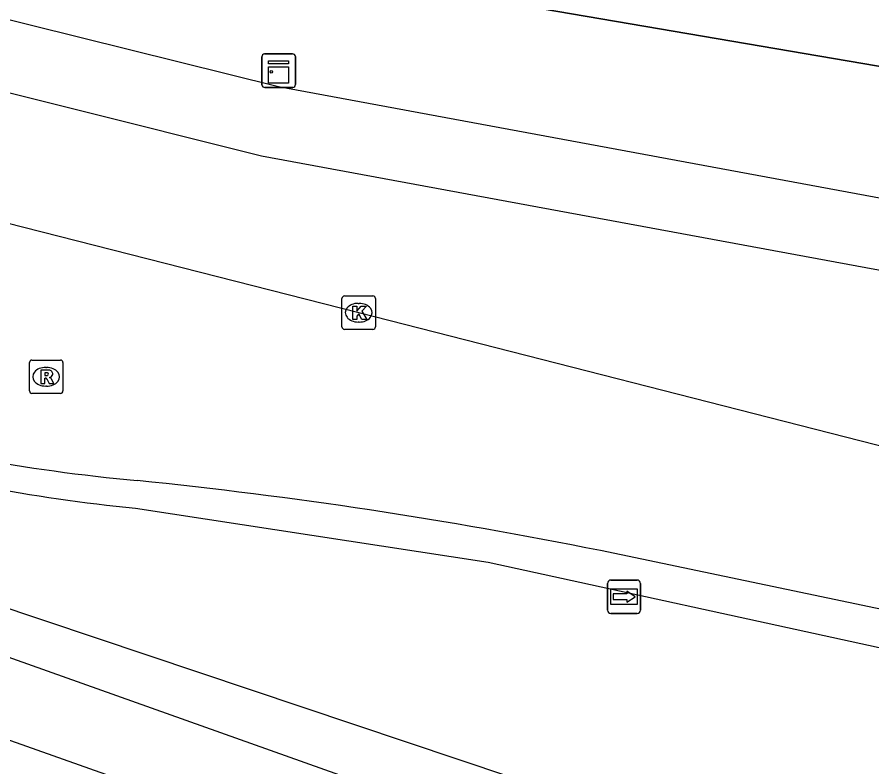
# Model space of a CAD drawing. Extents: x 155018 to 156648, y 383980 to 385733.
# Drawn here: x 155826.05 to 155851.64, y 385117.34 to 385139.79 of the extents above; entities that cross this region are included whole.
import ezdxf

# ---------------------------------------------------------------- set-up
doc = ezdxf.new("R2010")
doc.units = 0
for name, color, linetype in [('IMGEO_Berm_groen', 7, 'Continuous'), ('IMGEO_Fietspad_open', 7, 'Continuous'), ('IMGEO_Groenvoorziening', 7, 'Continuous'), ('IMGEO_Hek', 7, 'Continuous'), ('IMGEO_Kast', 7, 'Continuous'), ('IMGEO_Kolk', 7, 'Continuous'), ('IMGEO_OVBaan_gesloten', 7, 'Continuous'), ('IMGEO_Rijbaan_lokaal_gesloten', 7, 'Continuous'), ('IMGEO_Rioolput', 7, 'Continuous'), ('IMGEO_Voetpad_gesloten', 7, 'Continuous'), ('IMGEO_Voetpad_open', 7, 'Continuous'), ('IMGEO_Wegwijzer', 7, 'Continuous')]:
    doc.layers.add(name, color=color, linetype=linetype)

msp = doc.modelspace()

# ---------------------------------------------------------------- linework, layer by layer
at = {"layer": 'IMGEO_Berm_groen'}
for points in [[(155855.706, 385112.163), (155847.019, 385114.952), (155795.804, 385132.138), (155792.593, 385133.129), (155793.713, 385133.374), (155820.471, 385126.841)], [(155829.589, 385125.086), (155840.154, 385123.471), (155863.563, 385118.363), (155869.924, 385117.358)]]:
    msp.add_lwpolyline(points, dxfattribs=at)
msp.add_arc((155834.422, 385174.758), 49.906, 253.7673, 264.443, dxfattribs=at)
at = {"layer": 'IMGEO_Fietspad_open'}
msp.add_lwpolyline([(155863.767, 385130.004), (155833.358, 385135.627), (155809.964, 385141.492)], dxfattribs=at)
at = {"layer": 'IMGEO_Groenvoorziening'}
msp.add_lwpolyline([(155791.16, 385152.336), (155792.293, 385151.982), (155816.939, 385144.277), (155863.133, 385136.393), (155877.462, 385170.227), (155880.548, 385177.037), (155883.744, 385183.797), (155887.047, 385190.504), (155890.458, 385197.158), (155893.975, 385203.756), (155895.262, 385206.109), (155915.209, 385240.911), (155921.023, 385249.98), (155925.883, 385257.561), (155937.027, 385273.762)], dxfattribs=at)
at = {"layer": 'IMGEO_Hek'}
msp.add_lwpolyline([(155863.133, 385136.393), (155816.939, 385144.277), (155792.293, 385151.982)], dxfattribs=at)
at = {"layer": 'IMGEO_Kast'}
for p, q in [((155833.452, 385138.687), (155834.293, 385138.687)), ((155834.293, 385138.687), (155833.452, 385138.687)), ((155833.377, 385137.762), (155833.377, 385138.603)), ((155833.377, 385138.603), (155833.377, 385137.762)), ((155834.377, 385138.612), (155834.377, 385137.771)), ((155834.377, 385137.771), (155834.377, 385138.612)), ((155834.302, 385137.687), (155833.461, 385137.687)), ((155833.461, 385137.687), (155834.302, 385137.687))]:
    msp.add_line(p, q, dxfattribs=at)
for points in [[(155833.572, 385138.477), (155834.172, 385138.477), (155834.172, 385138.392), (155833.572, 385138.392), (155833.572, 385138.477)], [(155833.572, 385138.302), (155834.172, 385138.302), (155834.172, 385137.813), (155833.572, 385137.813), (155833.572, 385138.302)]]:
    msp.add_lwpolyline(points, dxfattribs=at)
msp.add_circle((155833.656, 385138.151), 0.0377, dxfattribs=at)
for centre, start, end in [((155833.455, 385138.609), 92.4484, 184.2845), ((155833.455, 385138.609), 92.4484, 184.2845), ((155834.299, 385138.609), 2.4484, 94.2845), ((155834.299, 385138.609), 2.4484, 94.2845), ((155833.455, 385137.765), 182.4484, 274.2845), ((155833.455, 385137.765), 182.4484, 274.2845), ((155834.299, 385137.765), 272.4484, 4.2845), ((155834.299, 385137.765), 272.4484, 4.2845)]:
    msp.add_arc(centre, 0.0779, start, end, dxfattribs=at)
at = {"layer": 'IMGEO_Kolk'}
for p, q in [((155835.772, 385130.514), (155835.772, 385131.366)), ((155835.847, 385131.44), (155836.699, 385131.44)), ((155836.773, 385131.366), (155836.773, 385130.514)), ((155836.26, 385131.22), (155836.285, 385131.22)), ((155836.283, 385130.66), (155836.258, 385130.66)), ((155836.699, 385130.44), (155835.847, 385130.44))]:
    msp.add_line(p, q, dxfattribs=at)
for points in [[(155835.772, 385130.514), (155835.772, 385131.366)], [(155835.847, 385131.44), (155836.699, 385131.44)], [(155836.773, 385131.366), (155836.773, 385130.514)], [(155836.093, 385131.14), (155836.216, 385131.14), (155836.216, 385130.989), (155836.346, 385131.14), (155836.51, 385131.14), (155836.364, 385130.989), (155836.517, 385130.74), (155836.365, 385130.74), (155836.28, 385130.904), (155836.216, 385130.837), (155836.216, 385130.74), (155836.093, 385130.74), (155836.093, 385131.14)], [(155836.699, 385130.44), (155835.847, 385130.44)]]:
    msp.add_lwpolyline(points, dxfattribs=at)
for centre, start, end in [((155835.849, 385131.364), 91.552, 178.448), ((155835.849, 385131.364), 91.552, 178.448), ((155836.697, 385131.364), 1.552, 88.448), ((155836.697, 385131.364), 1.552, 88.448), ((155835.849, 385130.516), 181.552, 268.448), ((155835.849, 385130.516), 181.552, 268.448), ((155836.697, 385130.516), 271.552, 358.448), ((155836.697, 385130.516), 271.552, 358.448)]:
    msp.add_arc(centre, 0.0765, start, end, dxfattribs=at)
for centre, major_axis, ratio, start_param, end_param in [((155836.259, 385130.94), (-0.387, 0.002), 0.722429, 4.712389, 7.853982), ((155836.284, 385130.94), (-0.39, 0.002), 0.717154, 1.570796, 4.712389)]:
    msp.add_ellipse(centre, major_axis=major_axis, ratio=ratio, start_param=start_param, end_param=end_param, dxfattribs=at)
at = {"layer": 'IMGEO_OVBaan_gesloten'}
msp.add_lwpolyline([(155782.136, 385133.64), (155793.16, 385129.736), (155804.872, 385125.581), (155825.054, 385118.41), (155850.149, 385109.513), (155854.83, 385107.776), (155860.708, 385105.533), (155861.284, 385105.323), (155861.726, 385105.159), (155862.217, 385104.966), (155862.396, 385104.903)], dxfattribs=at)
at = {"layer": 'IMGEO_Rijbaan_lokaal_gesloten'}
for points in [[(155852.219, 385126.863), (155836.273, 385130.938), (155825.175, 385133.762), (155810.554, 385137.4), (155809.901, 385137.565), (155806.993, 385138.243), (155796.05, 385140.814), (155792.568, 385141.638)], [(155859.172, 385120.536), (155843.508, 385123.815)]]:
    msp.add_lwpolyline(points, dxfattribs=at)
for centre, radius, start, end in [((155835.272, 385185.501), 59.853, 255.0472, 264.59916), ((155815.195, 384983.531), 143.113, 78.58939, 84.2077)]:
    msp.add_arc(centre, radius, start, end, dxfattribs=at)
at = {"layer": 'IMGEO_Rioolput'}
for p, q in [((155826.415, 385128.596), (155826.415, 385129.448)), ((155826.49, 385129.522), (155827.342, 385129.522)), ((155827.416, 385129.448), (155827.416, 385128.596)), ((155826.903, 385129.302), (155826.928, 385129.302)), ((155826.926, 385128.742), (155826.901, 385128.742)), ((155827.342, 385128.522), (155826.49, 385128.522))]:
    msp.add_line(p, q, dxfattribs=at)
for points in [[(155826.415, 385128.596), (155826.415, 385129.448)], [(155826.49, 385129.522), (155827.342, 385129.522)], [(155827.416, 385129.448), (155827.416, 385128.596)], [(155827.004, 385129.22), (155826.752, 385129.222), (155826.752, 385128.822)], [(155826.752, 385128.822), (155826.876, 385128.822), (155826.876, 385128.984), (155826.887, 385128.984)], [(155826.93, 385129.141), (155826.876, 385129.141), (155826.876, 385129.06)], [(155826.876, 385129.06), (155826.928, 385129.06)], [(155826.934, 385128.955), (155827.005, 385128.822), (155827.145, 385128.822), (155827.08, 385128.948)], [(155827.342, 385128.522), (155826.49, 385128.522)]]:
    msp.add_lwpolyline(points, dxfattribs=at)
for centre, radius, start, end in [((155826.492, 385129.446), 0.0765, 91.552, 178.448), ((155826.492, 385129.446), 0.0765, 91.552, 178.448), ((155827.34, 385129.446), 0.0765, 1.552, 88.448), ((155827.34, 385129.446), 0.0765, 1.552, 88.448), ((155827.003, 385129.11), 0.109, 350.3612, 89.416), ((155826.886, 385128.931), 0.0533, 26.0293, 88.6989), ((155826.912, 385129.249), 0.19, 274.7715, 282.9687), ((155826.936, 385129.045), 0.0964, 77.0061, 93.1865), ((155826.95, 385129.102), 0.0378, 276.6634, 79.6772), ((155827.001, 385129.11), 0.112, 277.5842, 350.9817), ((155826.985, 385128.895), 0.108, 29.5134, 73.7905), ((155826.492, 385128.598), 0.0765, 181.552, 268.448), ((155826.492, 385128.598), 0.0765, 181.552, 268.448), ((155827.34, 385128.598), 0.0765, 271.552, 358.448), ((155827.34, 385128.598), 0.0765, 271.552, 358.448)]:
    msp.add_arc(centre, radius, start, end, dxfattribs=at)
for centre, major_axis, ratio, start_param, end_param in [((155826.902, 385129.022), (-0.387, 0.002), 0.722429, 4.712389, 7.853982), ((155826.927, 385129.022), (-0.39, 0.002), 0.717154, 1.570796, 4.712389)]:
    msp.add_ellipse(centre, major_axis=major_axis, ratio=ratio, start_param=start_param, end_param=end_param, dxfattribs=at)
at = {"layer": 'IMGEO_Voetpad_gesloten'}
msp.add_lwpolyline([(155785.488, 385135.909), (155785.21, 385135.062), (155785.696, 385134.889), (155848.606, 385112.514)], dxfattribs=at)
at = {"layer": 'IMGEO_Voetpad_open'}
msp.add_lwpolyline([(155864.151, 385132.093), (155833.875, 385137.701), (155817.5, 385141.774), (155790.654, 385150.718)], dxfattribs=at)
at = {"layer": 'IMGEO_Wegwijzer'}
for p, q in [((155843.722, 385122.035), (155843.722, 385122.835)), ((155843.722, 385122.835), (155843.722, 385122.035)), ((155843.822, 385122.935), (155844.612, 385122.935)), ((155844.612, 385122.935), (155843.822, 385122.935)), ((155844.712, 385122.835), (155844.712, 385122.035)), ((155844.712, 385122.035), (155844.712, 385122.835)), ((155844.612, 385121.935), (155843.822, 385121.935)), ((155843.822, 385121.935), (155844.612, 385121.935))]:
    msp.add_line(p, q, dxfattribs=at)
for points in [[(155843.823, 385122.667), (155844.611, 385122.667), (155844.611, 385122.203), (155843.823, 385122.203), (155843.823, 385122.667)], [(155843.888, 385122.519), (155843.888, 385122.435), (155843.888, 385122.351), (155844.299, 385122.351), (155844.299, 385122.268), (155844.546, 385122.435), (155844.299, 385122.602), (155844.299, 385122.519), (155843.888, 385122.519)]]:
    msp.add_lwpolyline(points, dxfattribs=at)
for centre, start, end in [((155843.822, 385122.835), 90, 180), ((155843.822, 385122.835), 90, 180), ((155844.612, 385122.835), 0, 90), ((155844.612, 385122.835), 360, 90), ((155843.822, 385122.035), 180, 270), ((155843.822, 385122.035), 180, 270), ((155844.612, 385122.035), 270, 0), ((155844.612, 385122.035), 270, 0)]:
    msp.add_arc(centre, 0.1, start, end, dxfattribs=at)

doc.saveas('drawing.dxf')
